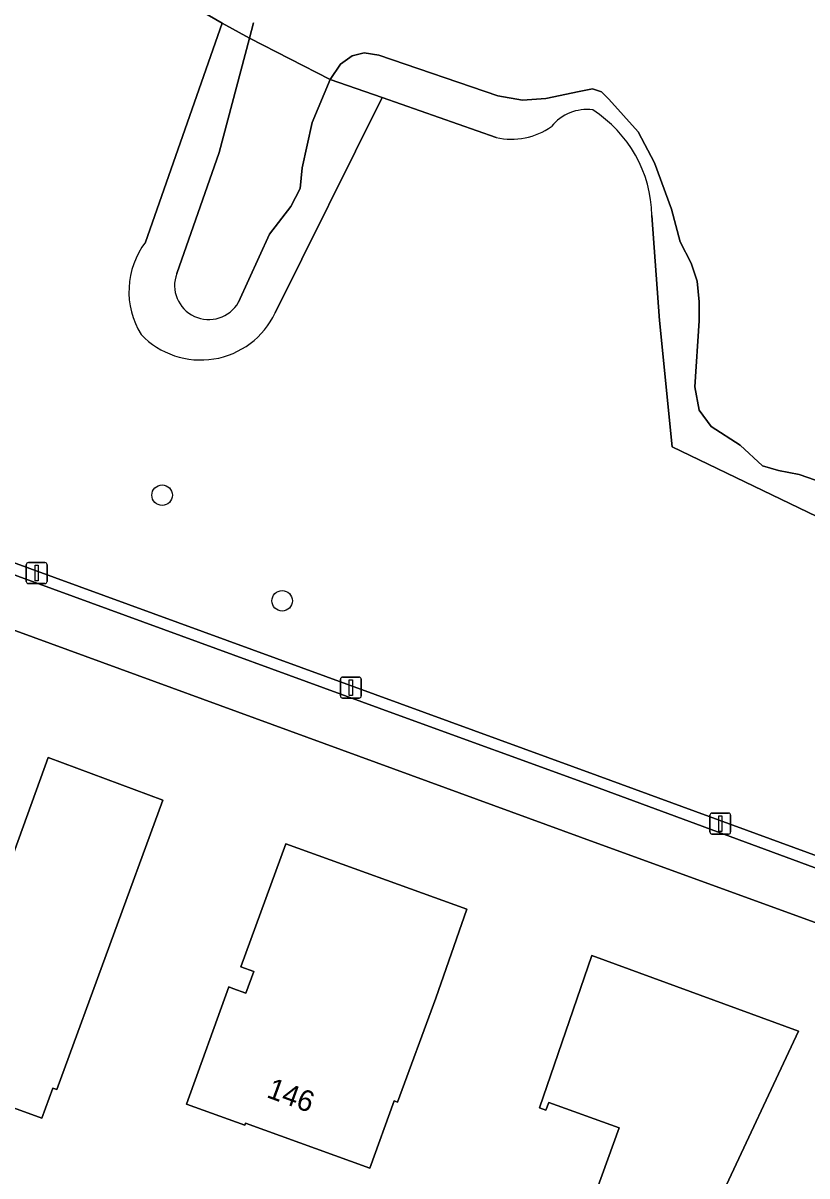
# Model space of a CAD drawing. Extents: x 155275 to 156265, y 382654 to 383635.
# Drawn here: x 156047.6 to 156085, y 383147.3 to 383202.3 of the extents above; entities that cross this region are included whole.
import ezdxf

# ---------------------------------------------------------------- set-up
doc = ezdxf.new("R2010")
doc.units = 0
for name, color, linetype in [('IMGEO_Boom', 7, 'Continuous'), ('IMGEO_Erf', 7, 'Continuous'), ('IMGEO_Groenvoorziening', 7, 'Continuous'), ('IMGEO_Haag', 7, 'Continuous'), ('IMGEO_Lichtmast', 7, 'Continuous'), ('IMGEO_Meer_plas_ven_vijver', 7, 'Continuous'), ('IMGEO_Oever', 7, 'Continuous'), ('IMGEO_Pand', 7, 'Continuous'), ('IMGEO_Pand_nummerreeks', 7, 'Continuous'), ('IMGEO_Voetpad_open', 7, 'Continuous')]:
    doc.layers.add(name, color=color, linetype=linetype)

msp = doc.modelspace()

# ---------------------------------------------------------------- linework, layer by layer
at = {"layer": 'IMGEO_Boom'}
for centre in [(156054.205, 383179.757), (156059.932, 383174.716)]:
    msp.add_circle(centre, 0.489, dxfattribs=at)
at = {"layer": 'IMGEO_Erf'}
for points in [[(156101.596, 383153.469), (156074.168, 383163.435), (156036.634, 383177.153), (156025.63, 383148.455), (156055.509, 383137.651)], [(156072.908, 383140.999), (156076.014, 383149.574), (156072.663, 383150.779), (156072.523, 383150.409), (156072.222, 383150.523), (156074.713, 383157.793), (156084.578, 383154.186), (156080.777, 383146.069)]]:
    msp.add_lwpolyline(points, dxfattribs=at)
for points in [[(156049.184, 383151.391), (156048.987, 383151.462), (156048.464, 383150.025), (156045.174, 383151.221), (156045.1, 383151.019), (156043.16, 383151.725), (156048.767, 383167.235), (156054.236, 383165.208)], [(156065.444, 383150.792), (156065.278, 383150.853), (156064.121, 383147.647), (156058.181, 383149.791), (156058.147, 383149.697), (156055.374, 383150.698), (156057.392, 383156.29), (156057.574, 383156.224), (156058.205, 383155.996), (156058.579, 383157.031), (156057.963, 383157.253), (156060.109, 383163.12), (156068.74, 383159.997), (156067.26, 383155.759)]]:
    msp.add_lwpolyline(points, close=True, dxfattribs=at)
at = {"layer": 'IMGEO_Groenvoorziening'}
for points in [[(156053.414, 383191.834), (156057.066, 383202.276), (156051.57, 383205.483), (156045.083, 383209.448), (156043.287, 383206.014), (156038.439, 383196.25)], [(155915.165, 383197.515), (155915.254, 383197.357), (155916.517, 383197.656), (155916.505, 383197.707), (155935.37, 383201.918), (155959.882, 383207.591), (155960.153, 383207.493), (155960.416, 383208.185), (156074.969, 383166.382), (156097.306, 383158.199), (156098.116, 383157.903), (156104.326, 383168.89), (156099.749, 383170.562), (156086.775, 383175.284), (156088.055, 383177.478), (156078.545, 383182.064), (156077.94, 383188.095), (156077.579, 383193.105)], [(156070.147, 383196.819), (156064.709, 383198.738), (156059.602, 383188.454)]]:
    msp.add_lwpolyline(points, dxfattribs=at)
msp.add_lwpolyline([(156074.969, 383166.382), (155960.416, 383208.185), (155960.153, 383207.493), (156037.858, 383179.351), (156065.383, 383169.298), (156074.766, 383165.893), (156097.818, 383157.376), (156098.116, 383157.903), (156097.306, 383158.199)], close=True, dxfattribs=at)
for centre, radius, start, end in [((156074.469, 383196.006), 2.152, 82.334, 141.329), ((156071.46, 383192.982), 6.12, 1.1493, 57.4169), ((156070.866, 383200.073), 3.333, 257.5362, 305.2337), ((156056.527, 383189.474), 3.906, 142.8308, 211.6375), ((156056.048, 383190.14), 3.934, 223.6433, 334.6217)]:
    msp.add_arc(centre, radius, start, end, dxfattribs=at)
at = {"layer": 'IMGEO_Haag'}
msp.add_lwpolyline([(156074.969, 383166.382), (155960.416, 383208.185), (155960.153, 383207.493), (156037.858, 383179.351), (156065.383, 383169.298), (156074.766, 383165.893), (156097.818, 383157.376), (156098.116, 383157.903), (156097.306, 383158.199)], close=True, dxfattribs=at)
at = {"layer": 'IMGEO_Lichtmast'}
for p, q in [((156047.726, 383175.638), (156047.726, 383176.438)), ((156047.726, 383176.438), (156047.726, 383175.638)), ((156047.826, 383176.538), (156048.616, 383176.538)), ((156048.616, 383176.538), (156047.826, 383176.538)), ((156048.716, 383176.438), (156048.716, 383175.638)), ((156048.716, 383175.638), (156048.716, 383176.438)), ((156048.616, 383175.538), (156047.826, 383175.538)), ((156047.826, 383175.538), (156048.616, 383175.538)), ((156062.718, 383170.178), (156062.718, 383170.978)), ((156062.718, 383170.978), (156062.718, 383170.178)), ((156062.818, 383171.078), (156063.608, 383171.078)), ((156063.608, 383171.078), (156062.818, 383171.078)), ((156063.708, 383170.978), (156063.708, 383170.178)), ((156063.708, 383170.178), (156063.708, 383170.978)), ((156063.608, 383170.078), (156062.818, 383170.078)), ((156062.818, 383170.078), (156063.608, 383170.078)), ((156080.346, 383163.686), (156080.346, 383164.486)), ((156080.346, 383164.486), (156080.346, 383163.686)), ((156080.446, 383164.586), (156081.236, 383164.586)), ((156081.236, 383164.586), (156080.446, 383164.586)), ((156081.336, 383164.486), (156081.336, 383163.686)), ((156081.336, 383163.686), (156081.336, 383164.486)), ((156081.236, 383163.586), (156080.446, 383163.586)), ((156080.446, 383163.586), (156081.236, 383163.586))]:
    msp.add_line(p, q, dxfattribs=at)
for points in [[(156048.146, 383176.413), (156048.296, 383176.413), (156048.296, 383175.663), (156048.146, 383175.663), (156048.146, 383176.413)], [(156063.138, 383170.953), (156063.288, 383170.953), (156063.288, 383170.203), (156063.138, 383170.203), (156063.138, 383170.953)], [(156080.766, 383164.461), (156080.916, 383164.461), (156080.916, 383163.711), (156080.766, 383163.711), (156080.766, 383164.461)]]:
    msp.add_lwpolyline(points, dxfattribs=at)
for centre, start, end in [((156047.826, 383176.438), 90, 180), ((156047.826, 383176.438), 90, 180), ((156048.616, 383176.438), 0, 90), ((156048.616, 383176.438), 360, 90), ((156047.826, 383175.638), 180, 270), ((156047.826, 383175.638), 180, 270), ((156048.616, 383175.638), 270, 0), ((156048.616, 383175.638), 270, 0), ((156062.818, 383170.978), 90, 180), ((156062.818, 383170.978), 90, 180), ((156063.608, 383170.978), 0, 90), ((156063.608, 383170.978), 360, 90), ((156062.818, 383170.178), 180, 270), ((156062.818, 383170.178), 180, 270), ((156063.608, 383170.178), 270, 0), ((156063.608, 383170.178), 270, 0), ((156080.446, 383164.486), 90, 180), ((156080.446, 383164.486), 90, 180), ((156081.236, 383164.486), 0, 90), ((156081.236, 383164.486), 360, 90), ((156080.446, 383163.686), 180, 270), ((156080.446, 383163.686), 180, 270), ((156081.236, 383163.686), 270, 0), ((156081.236, 383163.686), 270, 0)]:
    msp.add_arc(centre, 0.1, start, end, dxfattribs=at)
at = {"layer": 'IMGEO_Meer_plas_ven_vijver'}
for points in [[(156058.567, 383202.293), (156058.372, 383201.557), (156062.233, 383199.59), (156062.725, 383200.327), (156063.278, 383200.716), (156063.852, 383200.86), (156064.548, 383200.757), (156070.221, 383198.811), (156071.409, 383198.607), (156072.515, 383198.689), (156074.113, 383199.016), (156074.748, 383199.139), (156075.178, 383198.996), (156075.526, 383198.648), (156076.919, 383197.091), (156077.697, 383195.616), (156078.516, 383193.404), (156078.926, 383191.848), (156079.459, 383190.824), (156079.745, 383189.963), (156079.827, 383188.98), (156079.827, 383188.079), (156079.622, 383184.925), (156079.827, 383183.819), (156080.401, 383183.041), (156081.794, 383182.139), (156082.859, 383181.156), (156083.616, 383180.931), (156084.6, 383180.747), (156086.115, 383180.214)], [(156060.8, 383194.387), (156060.882, 383195.371), (156061.373, 383197.542), (156062.233, 383199.59), (156058.372, 383201.557), (156056.929, 383196.108), (156054.901, 383190.332)], [(156057.85, 383188.96), (156059.325, 383192.216), (156060.349, 383193.527), (156060.8, 383194.387)]]:
    msp.add_lwpolyline(points, dxfattribs=at)
msp.add_arc((156056.432, 383189.768), 1.632, 159.7752, 330.3251, dxfattribs=at)
at = {"layer": 'IMGEO_Oever'}
for points in [[(156051.819, 383208.479), (156048.337, 383209.913), (156046.37, 383210.978), (156045.838, 383211.346), (156045.206, 383211.26), (156044.389, 383210.988), (156043.806, 383210.754), (156045.083, 383209.448), (156051.57, 383205.483), (156057.066, 383202.276), (156058.372, 383201.557), (156058.567, 383202.293)], [(156054.901, 383190.332), (156056.929, 383196.108), (156058.372, 383201.557), (156057.066, 383202.276), (156053.414, 383191.834)], [(156079.827, 383188.98), (156079.745, 383189.963), (156079.459, 383190.824), (156078.926, 383191.848), (156078.516, 383193.404), (156077.697, 383195.616), (156076.919, 383197.091), (156075.526, 383198.648), (156075.178, 383198.996), (156074.748, 383199.139), (156074.113, 383199.016), (156072.515, 383198.689), (156071.409, 383198.607), (156070.221, 383198.811), (156064.548, 383200.757), (156063.852, 383200.86), (156063.278, 383200.716), (156062.725, 383200.327), (156062.233, 383199.59), (156064.709, 383198.738), (156070.147, 383196.819)], [(156064.709, 383198.738), (156062.233, 383199.59), (156061.373, 383197.542), (156060.882, 383195.371), (156060.8, 383194.387), (156060.349, 383193.527), (156059.325, 383192.216), (156057.85, 383188.96)], [(156059.602, 383188.454), (156064.709, 383198.738)], [(156077.579, 383193.105), (156077.94, 383188.095), (156078.545, 383182.064), (156088.055, 383177.478), (156089.082, 383179.238), (156086.115, 383180.214), (156084.6, 383180.747), (156083.616, 383180.931), (156082.859, 383181.156), (156081.794, 383182.139), (156080.401, 383183.041), (156079.827, 383183.819), (156079.622, 383184.925), (156079.827, 383188.079), (156079.827, 383188.98)]]:
    msp.add_lwpolyline(points, dxfattribs=at)
for centre, radius, start, end in [((156074.469, 383196.006), 2.152, 82.334, 141.329), ((156071.46, 383192.982), 6.12, 1.1493, 57.4169), ((156070.866, 383200.073), 3.333, 257.5362, 305.2337), ((156056.527, 383189.474), 3.906, 142.8308, 211.6375), ((156056.432, 383189.768), 1.632, 159.7752, 330.3251), ((156056.048, 383190.14), 3.934, 223.6433, 334.6217)]:
    msp.add_arc(centre, radius, start, end, dxfattribs=at)
at = {"layer": 'IMGEO_Pand'}
for points in [[(156048.767, 383167.235), (156043.16, 383151.725), (156045.1, 383151.019), (156045.174, 383151.221), (156048.464, 383150.025), (156048.987, 383151.462), (156049.184, 383151.391), (156054.236, 383165.208)], [(156057.963, 383157.253), (156058.579, 383157.031), (156058.205, 383155.996), (156057.574, 383156.224), (156057.392, 383156.29), (156055.374, 383150.698), (156058.147, 383149.697), (156058.181, 383149.791), (156064.121, 383147.647), (156065.278, 383150.853), (156065.444, 383150.792), (156067.26, 383155.759), (156068.74, 383159.997), (156060.109, 383163.12)], [(156080.105, 383144.673), (156081.009, 383144.348), (156081.53, 383145.799), (156080.777, 383146.069), (156084.578, 383154.186), (156074.713, 383157.793), (156072.222, 383150.523), (156072.523, 383150.409), (156072.663, 383150.779), (156076.014, 383149.574), (156072.908, 383140.999), (156069.726, 383142.184), (156069.874, 383142.623), (156069.558, 383142.729), (156066.52, 383133.849), (156066.464, 383133.67), (156073.687, 383131.033), (156073.866, 383131.51), (156079.84, 383144.768)]]:
    msp.add_lwpolyline(points, close=True, dxfattribs=at)
at = {"layer": 'IMGEO_Voetpad_open'}
msp.add_lwpolyline([(156097.818, 383157.376), (156074.766, 383165.893), (156065.383, 383169.298), (156037.858, 383179.351), (155960.153, 383207.493), (155959.882, 383207.591), (155935.37, 383201.918), (155916.505, 383197.707), (155916.517, 383197.656), (155917.181, 383194.714), (155918.996, 383195.114), (155926.763, 383196.906), (155932.885, 383198.296), (155932.881, 383198.314), (155933.038, 383198.35), (155940.605, 383200.092), (155960.614, 383204.698), (156024.49, 383181.551), (156026.054, 383180.984), (156030.088, 383179.523), (156036.634, 383177.153), (156074.168, 383163.435), (156101.596, 383153.469)], dxfattribs=at)

# ---------------------------------------------------------------- texts
at = {"layer": 'IMGEO_Pand_nummerreeks'}
msp.add_text('146', height=1, rotation=339.9579, dxfattribs=at).set_placement((156059.141, 383151.044))

doc.saveas('drawing.dxf')
